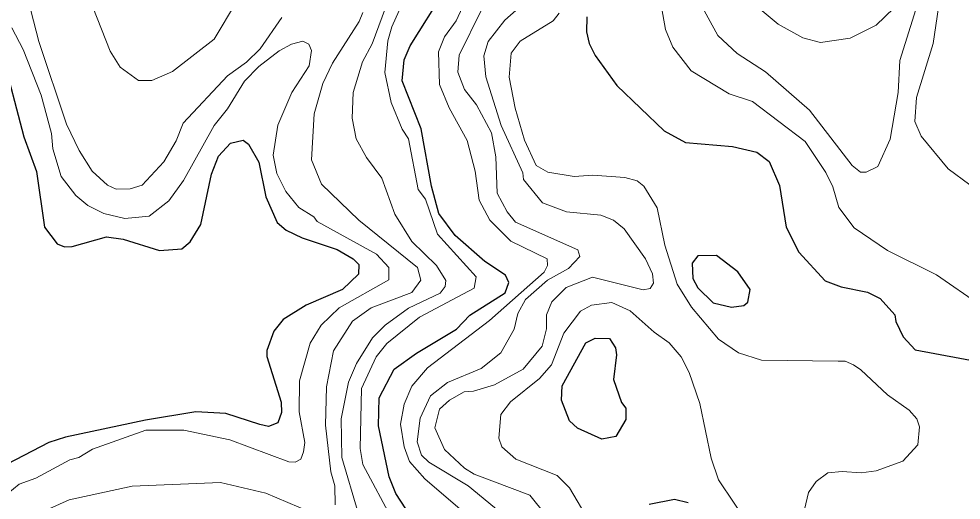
# Model space of a CAD drawing. Extents: x 673.6 to 698.9, y 7012 to 7040.1.
# Drawn here: x 677.008 to 678.353, y 7032.303 to 7032.99 of the extents above; entities that cross this region are included whole.
import ezdxf

# ---------------------------------------------------------------- set-up
doc = ezdxf.new("R2010")
doc.units = 0
doc.header["$LTSCALE"] = 0.032
doc.layers.add('1', color=7, linetype='Continuous', lineweight=25)
doc.layers.add('2', color=7, linetype='Continuous', lineweight=13)

msp = doc.modelspace()

# ---------------------------------------------------------------- linework, layer by layer
at = {"layer": '1'}
for points in [[(677.5734, 7032.2699), (677.5457, 7032.3121), (677.5361, 7032.3358), (677.521, 7032.4086), (677.5219, 7032.4485), (677.5432, 7032.4896), (677.5755, 7032.5127), (677.6323, 7032.5467), (677.6516, 7032.5666), (677.7021, 7032.5984), (677.707, 7032.6132), (677.7025, 7032.6238), (677.673, 7032.6433), (677.6307, 7032.6806), (677.6071, 7032.712), (677.5968, 7032.7508), (677.5819, 7032.8328), (677.5547, 7032.9012), (677.5579, 7032.9313), (677.5661, 7032.9511), (677.6153, 7033.03)], [(677.8185, 7032.9925), (677.8179, 7032.9713), (677.8218, 7032.9548), (677.8304, 7032.9374), (677.8614, 7032.8948), (677.9291, 7032.8301), (677.9593, 7032.8133), (678.0264, 7032.8075), (678.0613, 7032.7995), (678.0788, 7032.7862), (678.0935, 7032.7518), (678.1032, 7032.6924), (678.1213, 7032.6565), (678.1586, 7032.616), (678.1817, 7032.6072), (678.2192, 7032.5998), (678.2375, 7032.5906), (678.2584, 7032.5674), (678.2599, 7032.5576), (678.2703, 7032.536), (678.2871, 7032.5171), (678.3868, 7032.4987)], [(676.9827, 7032.9432), (677.0149, 7032.8213), (677.0329, 7032.7719), (677.0443, 7032.6924), (677.0625, 7032.6688), (677.0727, 7032.6643), (677.0835, 7032.6646), (677.1325, 7032.6785), (677.1565, 7032.6752), (677.2084, 7032.6589), (677.2402, 7032.6616), (677.2522, 7032.6713), (677.2676, 7032.6964), (677.2824, 7032.7681), (677.2926, 7032.7936), (677.3099, 7032.8124), (677.328, 7032.8167), (677.3353, 7032.8108), (677.3501, 7032.7851), (677.3601, 7032.7358), (677.3764, 7032.6992), (677.389, 7032.6883), (677.4122, 7032.6771), (677.4622, 7032.6603), (677.4851, 7032.6471), (677.493, 7032.6391), (677.4927, 7032.6254), (677.4695, 7032.6032), (677.4178, 7032.581), (677.3848, 7032.5604), (677.3715, 7032.5438), (677.3617, 7032.5163), (677.3615, 7032.5076), (677.3819, 7032.4423), (677.3825, 7032.4278), (677.3774, 7032.4132), (677.3642, 7032.408), (677.3517, 7032.4108), (677.3032, 7032.4263), (677.2604, 7032.4287), (677.1886, 7032.4169), (677.0743, 7032.3927), (677.0506, 7032.3851), (676.9787, 7032.3476)], [(677.963, 7032.2989), (677.9435, 7032.3037), (677.9076, 7032.2965)]]:
    msp.add_lwpolyline(points, dxfattribs=at)
for points in [[(677.9768, 7032.6513), (677.9691, 7032.641), (677.9699, 7032.6193), (677.9772, 7032.6058), (677.9987, 7032.5843), (678.0251, 7032.5782), (678.0425, 7032.5807), (678.0485, 7032.5851), (678.0516, 7032.6033), (678.0341, 7032.6288), (678.0035, 7032.6519)], [(677.8678, 7032.4422), (677.8742, 7032.4341), (677.8743, 7032.4177), (677.8599, 7032.3934), (677.8399, 7032.3899), (677.8052, 7032.4053), (677.7939, 7032.4159), (677.7824, 7032.4456), (677.7835, 7032.466), (677.817, 7032.5273), (677.8303, 7032.5341), (677.8508, 7032.5333), (677.8593, 7032.5202), (677.861, 7032.5102), (677.8564, 7032.4749)]]:
    msp.add_lwpolyline(points, close=True, dxfattribs=at)
at = {"layer": '2'}
for points in [[(678.3759, 7033.34), (678.3496, 7033.3417), (678.3222, 7033.3221), (678.3173, 7033.3103), (678.3165, 7033.2829), (678.3311, 7033.2311), (678.3296, 7033.097), (678.3246, 7033.032), (678.3131, 7032.9547), (678.289, 7032.8777), (678.2869, 7032.8431), (678.2959, 7032.8225), (678.3344, 7032.7758), (678.3963, 7032.7299)], [(677.6946, 7032.2855), (677.6493, 7032.3232), (677.5928, 7032.3569), (677.5826, 7032.367), (677.5764, 7032.3859), (677.5804, 7032.4196), (677.5955, 7032.4515), (677.6196, 7032.4706), (677.6675, 7032.4906), (677.6955, 7032.5129), (677.7148, 7032.5468), (677.7201, 7032.5692), (677.7309, 7032.5892), (677.7625, 7032.6169), (677.7922, 7032.6332), (677.8083, 7032.6505), (677.8057, 7032.66), (677.7167, 7032.6994), (677.7049, 7032.7142), (677.6903, 7032.7411), (677.6886, 7032.7927), (677.6825, 7032.8271), (677.6611, 7032.867), (677.6436, 7032.8891), (677.6345, 7032.9137), (677.636, 7032.9379), (677.7, 7033.0678)], [(677.3829, 7032.9916), (677.3523, 7032.9471), (677.3324, 7032.928), (677.3054, 7032.9085), (677.2421, 7032.8407), (677.232, 7032.8157), (677.2146, 7032.7857), (677.1837, 7032.7526), (677.1664, 7032.7473), (677.1466, 7032.7467), (677.1343, 7032.7525), (677.1123, 7032.7725), (677.0936, 7032.8018), (677.0758, 7032.8393), (677.0363, 7032.9577), (677.0131, 7033.0467)], [(678.3033, 7033.0521), (678.2655, 7032.9304), (678.2631, 7032.8847), (678.2514, 7032.818), (678.2338, 7032.7788), (678.2175, 7032.7707), (678.2092, 7032.7708), (678.1975, 7032.7804), (678.1365, 7032.8594), (678.0737, 7032.914), (678.0332, 7032.9404), (678.0055, 7032.9661), (677.9698, 7033.0316)], [(677.5419, 7032.2726), (677.4988, 7032.3537), (677.4948, 7032.3763), (677.4969, 7032.4622), (677.5176, 7032.5074), (677.5331, 7032.5264), (677.5795, 7032.5639), (677.6575, 7032.6051), (677.6607, 7032.6213), (677.6055, 7032.6824), (677.588, 7032.7322), (677.5775, 7032.746), (677.5639, 7032.8183), (677.5547, 7032.8325), (677.5393, 7032.8702), (677.5301, 7032.9133), (677.5342, 7032.9584), (677.5399, 7032.9783), (677.5653, 7033.0352)], [(678.3808, 7032.5806), (678.3178, 7032.6245), (678.2479, 7032.659), (678.2, 7032.6915), (678.1785, 7032.7206), (678.1696, 7032.7502), (678.1595, 7032.7706), (678.1301, 7032.8147), (678.0551, 7032.8717), (678.0219, 7032.8826), (677.9675, 7032.9158), (677.9411, 7032.9495), (677.9306, 7032.9747), (677.9193, 7033.0393)], [(677.6474, 7033.0201), (677.6318, 7032.9871), (677.6153, 7032.9642), (677.6068, 7032.9427), (677.6081, 7032.8959), (677.6219, 7032.863), (677.6478, 7032.816), (677.659, 7032.7723), (677.6647, 7032.7309), (677.6801, 7032.7026), (677.7102, 7032.6725), (677.7618, 7032.6474), (677.7625, 7032.6377), (677.7574, 7032.6283), (677.6797, 7032.5591), (677.5912, 7032.4916), (677.5686, 7032.4654), (677.5575, 7032.4397), (677.5523, 7032.4111), (677.5577, 7032.3786), (677.5654, 7032.358), (677.587, 7032.3332), (677.6511, 7032.2781)], [(677.7332, 7033.0159), (677.7013, 7032.9879), (677.6778, 7032.9577), (677.6714, 7032.9372), (677.6743, 7032.9072), (677.6962, 7032.8377), (677.7271, 7032.77), (677.7283, 7032.7606), (677.7552, 7032.7271), (677.7893, 7032.7143), (677.8387, 7032.7097), (677.8565, 7032.7022), (677.8718, 7032.6901), (677.9022, 7032.6474), (677.9121, 7032.6258), (677.9138, 7032.6123), (677.9091, 7032.6046), (677.8987, 7032.6031), (677.8264, 7032.6209), (677.789, 7032.6062), (677.7684, 7032.5857), (677.761, 7032.5672), (677.7609, 7032.5472), (677.7548, 7032.5226), (677.7278, 7032.4894), (677.6867, 7032.4673), (677.6566, 7032.4581), (677.6432, 7032.4571), (677.6223, 7032.4452), (677.6081, 7032.4324), (677.6016, 7032.4059), (677.6153, 7032.3749), (677.6437, 7032.3484), (677.6578, 7032.3399), (677.7371, 7032.3095), (677.7603, 7032.2805)], [(678.2568, 7033.0051), (678.2316, 7032.9808), (678.1943, 7032.9623), (678.1522, 7032.9563), (678.127, 7032.9625), (678.0918, 7032.9824), (678.0406, 7033.025)], [(677.113, 7033.0063), (677.1378, 7032.9436), (677.1524, 7032.9207), (677.1785, 7032.9016), (677.1973, 7032.9016), (677.227, 7032.9146), (677.2864, 7032.961), (677.3182, 7033.0142)], [(677.5312, 7033.0058), (677.5118, 7032.9544), (677.498, 7032.9284), (677.485, 7032.8847), (677.4833, 7032.8479), (677.489, 7032.8187), (677.5038, 7032.792), (677.526, 7032.7622), (677.5444, 7032.7111), (677.5687, 7032.672), (677.6037, 7032.6377)], [(677.4594, 7032.2957), (677.4586, 7032.3229), (677.4528, 7032.343), (677.4454, 7032.4099), (677.4466, 7032.4645), (677.4566, 7032.5159), (677.4837, 7032.5581), (677.5106, 7032.5772), (677.5684, 7032.5989), (677.5817, 7032.6166), (677.5767, 7032.635), (677.493, 7032.7025), (677.4399, 7032.754), (677.4255, 7032.7883), (677.429, 7032.8544), (677.4414, 7032.8975), (677.4552, 7032.9267), (677.4934, 7032.9861), (677.4986, 7032.9988)], [(677.7792, 7032.9978), (677.7703, 7032.9871), (677.7232, 7032.958), (677.7106, 7032.941), (677.7076, 7032.9067), (677.7162, 7032.8624), (677.7295, 7032.8166), (677.7462, 7032.7806), (677.7629, 7032.7707), (677.8005, 7032.7649), (677.8271, 7032.7665), (677.8727, 7032.7632), (677.8904, 7032.7584), (677.8997, 7032.7507), (677.9187, 7032.7198), (677.9298, 7032.6668), (677.9475, 7032.611), (677.9677, 7032.578), (678.0067, 7032.5323), (678.0351, 7032.5128), (678.0678, 7032.5025), (678.1772, 7032.501), (678.1874, 7032.501), (678.1991, 7032.4959), (678.2099, 7032.4885), (678.2477, 7032.453), (678.2789, 7032.431), (678.2898, 7032.4185), (678.2934, 7032.4075), (678.2909, 7032.3814), (678.2696, 7032.3582), (678.2314, 7032.3447), (678.2104, 7032.3417), (678.183, 7032.3437), (678.1628, 7032.3418), (678.1461, 7032.329), (678.1349, 7032.3134), (678.1222, 7032.2588)], [(676.9973, 7032.9772), (677.0139, 7032.9463), (677.0394, 7032.8807), (677.0543, 7032.8262), (677.056, 7032.8044), (677.068, 7032.7646), (677.089, 7032.7375), (677.1062, 7032.7233), (677.129, 7032.712), (677.1591, 7032.705), (677.1938, 7032.7082), (677.2216, 7032.7301), (677.2424, 7032.7591), (677.2864, 7032.8374), (677.3055, 7032.8615), (677.3299, 7032.9007), (677.3501, 7032.9218), (677.3791, 7032.9442), (677.3968, 7032.9538), (677.413, 7032.9579), (677.4214, 7032.9537), (677.4255, 7032.9447), (677.4222, 7032.9228), (677.3971, 7032.8845), (677.3771, 7032.8379), (677.3706, 7032.7953), (677.376, 7032.7692), (677.3886, 7032.7432), (677.4075, 7032.7205), (677.4289, 7032.7071), (677.4334, 7032.7007), (677.518, 7032.6537), (677.5356, 7032.635), (677.5356, 7032.617), (677.4649, 7032.5773), (677.439, 7032.5523), (677.4237, 7032.5267), (677.4084, 7032.4731), (677.4077, 7032.4285), (677.4157, 7032.3848), (677.414, 7032.3715), (677.4102, 7032.361), (677.4022, 7032.3568), (677.3932, 7032.3573), (677.309, 7032.3885), (677.2429, 7032.4025), (677.189, 7032.4025)], [(677.6037, 7032.6377), (677.617, 7032.6161), (677.6161, 7032.6077), (677.6089, 7032.5981), (677.5639, 7032.5766), (677.5306, 7032.5525)], [(678.0735, 7032.2315), (678.0066, 7032.3318), (677.996, 7032.3627), (677.9799, 7032.4407), (677.9646, 7032.4849), (677.9534, 7032.5074), (677.9359, 7032.5274), (677.9144, 7032.5424), (677.8803, 7032.5731), (677.8543, 7032.5849), (677.8251, 7032.5808), (677.8095, 7032.5726), (677.7858, 7032.5409), (677.7681, 7032.4959), (677.7507, 7032.4762), (677.7095, 7032.4429), (677.6959, 7032.4249), (677.6927, 7032.3913), (677.697, 7032.3787), (677.7173, 7032.3611), (677.776, 7032.3378), (677.7938, 7032.3203), (677.8217, 7032.2726)], [(677.5306, 7032.5525), (677.5124, 7032.5344), (677.4897, 7032.4978), (677.4781, 7032.4709), (677.4676, 7032.4189), (677.4685, 7032.3633), (677.492, 7032.2843)], [(677.189, 7032.4025), (677.1126, 7032.3753), (677.0934, 7032.3637), (677.0804, 7032.3604), (677.0317, 7032.3342), (677.0082, 7032.3252)], [(677.0082, 7032.3252), (676.9837, 7032.3055)], [(677.052, 7032.2906), (677.0794, 7032.3029), (677.1693, 7032.3227), (677.2955, 7032.3278), (677.3602, 7032.3128), (677.4388, 7032.2793)]]:
    msp.add_lwpolyline(points, dxfattribs=at)

doc.saveas('drawing.dxf')
